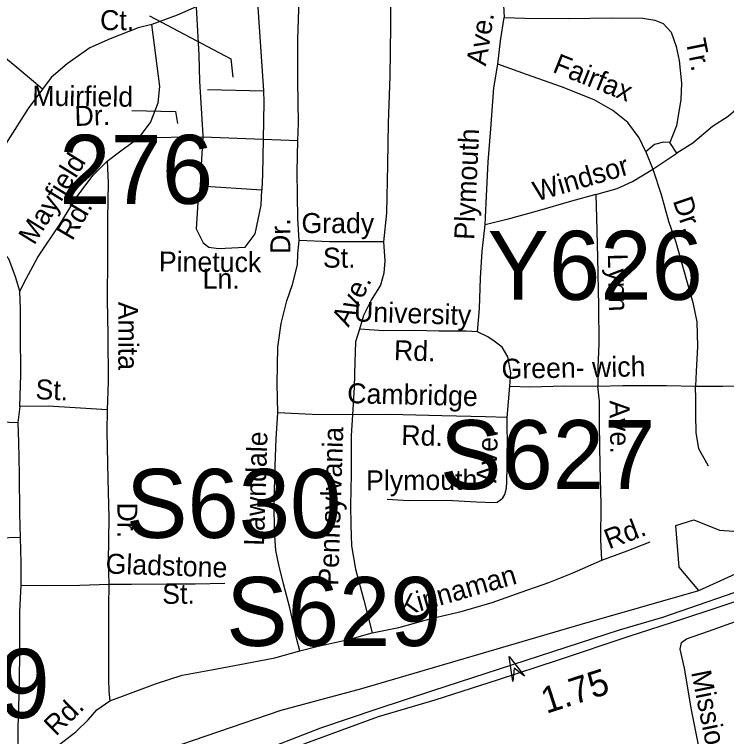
# Model space of a CAD drawing. Extents: x 1547597 to 1699558, y 810033 to 920809.
# Drawn here: x 1614630 to 1618018, y 853281 to 856716 of the extents above; entities that cross this region are included whole.
import ezdxf

# ---------------------------------------------------------------- set-up
doc = ezdxf.new("R2010")
doc.units = 0
for name, color, linetype in [('Exist Hydrographic Creek Single Shore', 7, 'Continuous'), ('Exist Hydrographic Pond Under 1500 Sq Ft', 7, 'Continuous'), ('Exist Road Non-System Type 51', 7, 'Continuous'), ('Exist Road Non-System Type 51 Label', 7, 'Continuous'), ('Exist Road Primary Interstate Divided Center Attributed', 7, 'Continuous'), ('Exist Road Primary Interstate Mileage Hundredths English Label', 7, 'Continuous'), ('Exist Road Primary Interstate Structure Ovrhead Sign Attributed CELL', 7, 'Continuous'), ('Exist Road Primary Interstate Structure Ovrhead Sign Number Label', 7, 'Continuous'), ('Exist Road Primary Interstate Structure Single Pole TSign Number Label', 7, 'Continuous'), ('Exist Road Secondary Structure Culvert Number Label', 7, 'Continuous'), ('Exist Road Secondary Structure Standard Bridge Number Label', 7, 'Continuous')]:
    doc.layers.add(name, color=color, linetype=linetype)

msp = doc.modelspace()

# ---------------------------------------------------------------- linework, layer by layer
at = {"layer": 'Exist Hydrographic Creek Single Shore'}
msp.add_lwpolyline([(1611594.1, 850857.9), (1612435.7, 851267.3), (1612822.7, 851531.9), (1613218.5, 851977.1), (1613319.3, 852016.9), (1613622.3, 852090.4), (1613757.8, 852160.1), (1613932.3, 852362.2), (1614064.9, 852556.6), (1614161.3, 852672.3), (1614372.7, 852674), (1614458.3, 852674), (1614584.2, 852789.9), (1615148.9, 852985.6), (1615306.6, 853204), (1615898.7, 853406.3), (1616283.8, 853510.1), (1617321.6, 853814.1), (1617885.8, 853975.5), (1618594.7, 854297), (1618697.7, 854345.4)], dxfattribs=at)
at = {"layer": 'Exist Hydrographic Pond Under 1500 Sq Ft'}
msp.add_lwpolyline([(1617885.8, 853975.5), (1617793.7, 854087.5), (1617777.3, 854285), (1617862.8, 854311.4), (1617984.5, 854262), (1618099.7, 854255.4), (1618214.8, 854285), (1618402.3, 854354.2), (1618527.3, 854383.8), (1618632.6, 854403.6), (1618697.7, 854345.4)], dxfattribs=at)
at = {"layer": 'Exist Road Non-System Type 51'}
for p, q in [((1615780.9, 856860.9), (1615814.7, 856351.8)), ((1615549.2, 856358.2), (1615814.7, 856351.8)), ((1615223.2, 856130), (1615527.4, 856132.8)), ((1615527.4, 856132.8), (1615813.9, 856123.1)), ((1615813.9, 856123.1), (1615979.4, 856116.6)), ((1617781.4, 856055.9), (1617748.2, 856106.4)), ((1617633.7, 856062.1), (1617668.4, 855979.5)), ((1617668.4, 855979.5), (1617781.4, 856055.9)), ((1615513.8, 855900.8), (1615808, 855882)), ((1616975.3, 854798.7), (1616987.6, 854948.4)), ((1614656.3, 854851.2), (1614647.2, 854775.3))]:
    msp.add_line(p, q, dxfattribs=at)
for points in [[(1616960.7, 857174.8), (1616960.8, 857013.5), (1616950.7, 856877.8), (1616960.1, 856701.7)], [(1616416.5, 857009.7), (1616421.4, 856887.7), (1616420, 856659.8), (1616416.3, 856420), (1616409, 856200.2), (1616406, 856002.4), (1616400.5, 855770.7), (1616386.6, 855634.9)], [(1615979.4, 856116.6), (1615981.4, 856198.7), (1615978.4, 856398.6), (1615979.4, 856596.3), (1615984.4, 856790.1), (1615975.1, 856897)], [(1615495.1, 856752.1), (1615405.1, 856711.7), (1615283.9, 856668.2)], [(1615495.1, 856752.1), (1615507.6, 856522.1), (1615510.7, 856397.8)], [(1615272.3, 856709.3), (1615659.3, 856504.5), (1615668.9, 856418)], [(1616930.8, 856478.4), (1616942.4, 856590), (1616960.1, 856701.7)], [(1616960.1, 856701.7), (1617057.9, 856698.3), (1617271.8, 856697), (1617469.5, 856700.2), (1617619.4, 856697.9), (1617677.2, 856689), (1617716.9, 856672.3), (1617754.3, 856632), (1617779.1, 856563.6), (1617792.2, 856497.3), (1617804.6, 856389.2), (1617801.4, 856311.4), (1617779.5, 856185.8), (1617748.2, 856106.4)], [(1615283.9, 856668.2), (1615218.7, 856652.7), (1615085.1, 856599.8), (1614988.9, 856556.3), (1614881.3, 856480.9), (1614804.4, 856416.3), (1614763.4, 856360.9)], [(1615223.2, 856130), (1615278.2, 856201.1), (1615313.6, 856294.5), (1615322.7, 856372.3), (1615283.9, 856668.2)], [(1614763.4, 856360.9), (1614711.5, 856404.7), (1614632.6, 856471.8), (1614561.5, 856528.8)], [(1616869.3, 855715.6), (1616874.8, 855819.5), (1616883.7, 856015.3), (1616896.1, 856170.9), (1616911.1, 856366.7), (1616930.8, 856478.4)], [(1617633.7, 856062.1), (1617602.8, 856128.6), (1617547.9, 856201.3), (1617476.8, 856258.2), (1617387.8, 856309.6), (1617232.8, 856371.8), (1617065.9, 856430.2), (1616930.8, 856478.4)], [(1618309.3, 856467.6), (1618264.7, 856432.3), (1618171.8, 856357.7), (1618025.9, 856230), (1617951.3, 856183.3), (1617858, 856102.8), (1617781.4, 856055.9)], [(1615510.7, 856397.8), (1615527.4, 856139.6), (1615527.4, 856132.8)], [(1614763.4, 856360.9), (1614696.1, 856268), (1614599.5, 856115.6), (1614515.5, 855977.3), (1614451.5, 855862.3)], [(1615814.7, 856351.8), (1615816.9, 856298.8), (1615813.9, 856123.1)], [(1615189.1, 856258), (1615397, 856254.8), (1615406.6, 856197.2)], [(1615071.6, 856018.4), (1615136.3, 856067.3), (1615223.2, 856130)], [(1615527.4, 856132.8), (1615518.7, 856000.9), (1615513.8, 855900.8)], [(1615813.9, 856123.1), (1615811.1, 855954.2), (1615808, 855882)], [(1615985.1, 855640.9), (1615978.6, 855744.9), (1615975.9, 855966.9), (1615979.4, 856116.6)], [(1617748.2, 856106.4), (1617718.3, 856108.8), (1617676.2, 856097.4), (1617633.7, 856062.1)], [(1614656.6, 855398.9), (1614685.5, 855458.5), (1614741, 855561.5), (1614847.3, 855719.8), (1614927.1, 855848.7), (1615004.6, 855951.3), (1615071.6, 856018.4)], [(1615071.6, 856018.4), (1615076.1, 855914.3), (1615073.5, 855744.4), (1615072.8, 855562.5), (1615071.6, 855356.6), (1615075.1, 855192.7), (1615075.8, 854968.9), (1615071.6, 854835)], [(1617396.9, 855859.8), (1617497.3, 855888.2), (1617571.6, 855921.1), (1617668.4, 855979.5)], [(1617668.4, 855979.5), (1617706.6, 855859.1), (1617742.7, 855732.7), (1617777, 855632.1), (1617828.2, 855451.6), (1617858.7, 855345.1), (1617877.2, 855252.9), (1617879.5, 855137), (1617873.6, 855017), (1617870.6, 854947.3)], [(1615513.8, 855900.8), (1615502.6, 855820.7), (1615495.5, 855695.6), (1615528.6, 855629.4), (1615555, 855609.5), (1615601.1, 855602.9), (1615727.6, 855608.3), (1615775.9, 855672.7), (1615804.8, 855808.4), (1615808, 855882)], [(1617396.9, 855859.8), (1617280.5, 855827.5), (1617117.9, 855780), (1616973.6, 855740.1), (1616869.3, 855715.6)], [(1617396.9, 855859.8), (1617399.2, 855747.7), (1617404.4, 855559.9), (1617408.9, 855327.8), (1617410.1, 855149.9), (1617406.3, 855034.1), (1617405.2, 854948.1)], [(1614656.6, 855398.9), (1614635.6, 855467.2), (1614603, 855553.7), (1614549.9, 855612.4), (1614502.6, 855657), (1614437.3, 855693.9), (1614363.4, 855727.8)], [(1616833.5, 855206.4), (1616843.1, 855316.3), (1616847.5, 855462.1), (1616855.3, 855590), (1616869.3, 855715.6)], [(1615882.8, 854820.9), (1615880.8, 854958.8), (1615883.3, 855132.7), (1615899, 855246.4), (1615926.6, 855353.9), (1615953.8, 855431.6), (1615977.3, 855525.2), (1615978, 855577), (1615985.1, 855640.9)], [(1616386.6, 855634.9), (1616302.5, 855634.2), (1616128.8, 855634.8), (1615985.1, 855640.9)], [(1616386.6, 855634.9), (1616393.1, 855543), (1616388.3, 855485), (1616371.3, 855427.3), (1616328.3, 855356), (1616291.2, 855284.5), (1616272.3, 855218.8)], [(1614656.3, 854851.2), (1614660.6, 855001.2), (1614659.7, 855204.9), (1614659.3, 855315), (1614656.6, 855398.9)], [(1616272.3, 855218.8), (1616253.4, 855159.2), (1616250.1, 855061.4), (1616246.3, 854943.4), (1616238.2, 854811.7)], [(1616833.5, 855206.4), (1616779.7, 855209.3), (1616649.9, 855209.2), (1616535.9, 855212.9), (1616388.2, 855211.1), (1616272.3, 855218.8)], [(1616987.6, 854948.4), (1616992.4, 855010.3), (1616977.6, 855086.4), (1616950.3, 855132.8), (1616912.8, 855161.4), (1616883.2, 855181.8), (1616833.5, 855206.4)], [(1616987.6, 854948.4), (1617083.3, 854945), (1617247.3, 854948.5), (1617405.2, 854948.1)], [(1617405.2, 854948.1), (1617525.1, 854950.3), (1617732.8, 854951.3), (1617870.6, 854947.3)], [(1617424.6, 854120.4), (1617419.9, 854216.4), (1617422.6, 854384.2), (1617417.3, 854568.2), (1617414.2, 854762), (1617413.9, 854876.1), (1617405.2, 854948.1)], [(1617870.6, 854947.3), (1618000.5, 854947.2), (1618184.4, 854948.5), (1618316.2, 854942.6)], [(1617932.7, 854566.4), (1617886.2, 854649.2), (1617873.4, 854727.3), (1617872.7, 854811.1), (1617871.8, 854885.2), (1617870.6, 854947.3)], [(1615071.6, 854835), (1614920, 854845.2), (1614790.3, 854853.3), (1614656.3, 854851.2)], [(1615071.6, 854835), (1615070.1, 854731.1), (1615074.8, 854507.1), (1615080, 854321.3), (1615076.8, 854113.4), (1615079.2, 854005.5)], [(1615987.5, 853688.1), (1615974.4, 853742.2), (1615940.6, 853892.6), (1615910.3, 854007.1), (1615887.7, 854097.4), (1615874.7, 854165.5), (1615868.2, 854257.5), (1615866.2, 854389.4), (1615870.9, 854569.2), (1615874.9, 854697.2), (1615882.8, 854820.9)], [(1616238.2, 854811.7), (1616046.5, 854812.6), (1615882.8, 854820.9)], [(1616238.2, 854811.7), (1616232.8, 854713.7), (1616231.8, 854527.9), (1616229.7, 854382), (1616230.3, 854286.2), (1616234.7, 854188), (1616253.1, 854077.8), (1616292.7, 853929.3), (1616332.4, 853774.8)], [(1616975.3, 854798.7), (1616871.3, 854802.2), (1616663.7, 854807.3), (1616416.1, 854813.1), (1616238.2, 854811.7)], [(1613616.7, 854806.8), (1613744.5, 854804.9), (1613938.3, 854797.9), (1614173.9, 854792.5), (1614371.7, 854785.5), (1614517.4, 854779.4), (1614647.2, 854775.3)], [(1616403.9, 854409.5), (1616505.9, 854403.8), (1616687.6, 854405.2), (1616829.3, 854397.1), (1616911.3, 854393.8), (1616927.1, 854396.3), (1616943.4, 854407.4), (1616954.4, 854417.3), (1616963.7, 854433), (1616971.1, 854462.6), (1616972.7, 854492.8), (1616976.8, 854636.8), (1616975.3, 854798.7)], [(1614647.2, 854775.3), (1614649.9, 854681.4), (1614653.4, 854529.5), (1614654.6, 854341.5), (1614656.9, 854227.6)], [(1614656.9, 854227.6), (1614547, 854225.3), (1614341.3, 854224.4), (1614061.7, 854232.5), (1613845.9, 854239.7), (1613680.2, 854248.2)], [(1614656.9, 854227.6), (1614661.1, 854107.7), (1614661.5, 854001.6)], [(1617424.6, 854120.4), (1617545.2, 854164.4), (1617655.7, 854206.8)], [(1616332.4, 853774.8), (1616458.6, 853799.1), (1616619.2, 853844.6), (1616755.5, 853876.5), (1616904, 853918.3), (1617040.7, 853968.1), (1617173.1, 854014.1), (1617283.9, 854058.5), (1617424.6, 854120.4)], [(1614661.5, 854001.6), (1614653.6, 853875.9), (1614654.4, 853662), (1614651.6, 853474.1), (1614647.2, 853324.3), (1614645, 853168.5)], [(1614661.5, 854001.6), (1614763.3, 854000.1), (1614941.3, 854001.5), (1615079.2, 854005.5)], [(1615079.2, 854005.5), (1615077.5, 853901.5), (1615077.2, 853739.6), (1615078.3, 853553.7), (1615079.5, 853497.7), (1615084.8, 853451.7)], [(1615079.2, 854005.5), (1615187.1, 854005.8), (1615355, 854007.4), (1615490.7, 854007.4), (1615630.6, 854011.2)], [(1618071, 853135.4), (1617988, 853058.6), (1617958.1, 853045.6), (1617931.6, 853052.2), (1617912.8, 853070.6), (1617906.8, 853109.7), (1617888.5, 853225.9), (1617851.4, 853408.4), (1617818.4, 853606.8), (1617797.8, 853697), (1617803.9, 853728.7), (1617828.4, 853746.4), (1617933, 853782.9), (1618083.6, 853836.7)], [(1615987.5, 853688.1), (1616069.7, 853708.9), (1616226.1, 853744.5), (1616332.4, 853774.8)], [(1615084.8, 853451.7), (1615145.1, 853472.7), (1615301.7, 853532.4), (1615428.2, 853572.4), (1615568.4, 853598.4), (1615728.7, 853628), (1615869.2, 853655.9), (1615987.5, 853688.1)], [(1614645, 853168.5), (1614692.9, 853169.7), (1614765, 853184.7), (1614839.8, 853239.6), (1614922.7, 853304.1), (1614981.5, 853361.4), (1615022.1, 853408.6), (1615084.8, 853451.7)]]:
    msp.add_lwpolyline(points, dxfattribs=at)
at = {"layer": 'Exist Road Primary Interstate Divided Center Attributed'}
for points in [[(1618781.7, 854323.3), (1618347.5, 854089.3), (1618181.1, 854009.6), (1617714.4, 853846.7), (1617507.1, 853786.4), (1616618.7, 853498.1), (1616353.7, 853411.6), (1616087, 853321), (1615751.4, 853191.6), (1615532.8, 853096.1), (1615205.3, 852935.9), (1614990.7, 852819.7)], [(1614690.2, 852571.5), (1614896, 852695.6), (1615166.9, 852850.2), (1615290.6, 852916.7), (1615364.7, 852951.9), (1615569.9, 853057.8), (1615748.9, 853136.1), (1616016.8, 853250.1), (1616362.8, 853376.9), (1616632.8, 853455.3), (1616933.8, 853552.6), (1617214.4, 853644.2), (1617555.8, 853758.3), (1617810.7, 853841.7), (1617959.7, 853889.5), (1618074.1, 853928.9), (1618197.4, 853971.6), (1618363.8, 854049.5), (1618454.2, 854094.7), (1618550.1, 854145.4), (1618762.2, 854260.5)]]:
    msp.add_lwpolyline(points, dxfattribs=at)
at = {"layer": 'Exist Road Primary Interstate Structure Ovrhead Sign Attributed CELL'}
msp.add_lwpolyline([(1617001.1, 853543.8), (1616983.7, 853662), (1617057.8, 853568.4), (1617007.4, 853607.2)], close=True, dxfattribs=at)

# ---------------------------------------------------------------- texts
at = {"layer": 'Exist Road Non-System Type 51 Label'}
for s, rotation, p in [('Ct.', 359.6883, (1615037.5, 856641.2)), ('Ave.', 81.0074, (1616873.2, 856467.7)), ('Tr.', 281.1468, (1617823.7, 856592)), ('Fairfax', 338.1457, (1617185.9, 856443.6)), ('Muirfield', 359.4035, (1614714.7, 856281.4)), ('Dr.', 1.7058, (1614917.6, 856184.9)), ('Plymouth', 87.3751, (1616817.4, 855642.1)), ('Mayfield', 58.2122, (1614724.2, 855614.6)), ('Windsor', 16.2893, (1617114.3, 855825.7)), ('Dr.', 288.8763, (1617761.6, 855829.5)), ('Rd.', 59.4041, (1614905.2, 855635.1)), ('Grady', 359.8279, (1615995.7, 855676.1)), ('Dr.', 90.1885, (1615943.1, 855576.5)), ('St.', 359.8279, (1616097.9, 855511.5)), ('Pinetuck', 359.5723, (1615317.1, 855493.3)), ('Lynn', 271.1106, (1617453.3, 855577.4)), ('Ln.', 0.0586, (1615525.3, 855411.4)), ('Ave.', 63.8945, (1616220.3, 855224.7)), ('Amita', 270.1697, (1615123.8, 855349.1)), ('University', 358.1355, (1616244.6, 855255.9)), ('Rd.', 358.1355, (1616434.9, 855071.9)), ('Green- wich', 1.0361, (1616948.6, 854982.3)), ('St.', 357.5807, (1614728.9, 854886.1)), ('Cambridge', 358.6527, (1616212.7, 854867.1)), ('Ave.', 270.9089, (1617461.6, 854879.8)), ('Pennsylvania', 88.1079, (1616170.4, 853997.2)), ('Rd.', 358.6527, (1616470.2, 854667.6)), ('Lawndale', 88.2103, (1615817.6, 854187.5)), ('Ave.', 88.3595, (1616923.3, 854486.1)), ('Plymouth', 0.4148, (1616303.7, 854451.6)), ('Dr.', 270.0385, (1615120.3, 854394.1)), ('Rd.', 20.981, (1617458.8, 854170.9)), ('Gladstone', 358.0937, (1615063, 854056.8)), ('Kinnaman', 15.9101, (1616476.5, 853852.7)), ('St.', 0.2312, (1615333.4, 853912.3)), ('Mission', 281.4996, (1617849.3, 853587.1)), ('Rd.', 44.2338, (1614827, 853279.6))]:
    msp.add_text(s, height=95, rotation=rotation, dxfattribs=at).set_placement(p)
at = {"layer": 'Exist Road Primary Interstate Mileage Hundredths English Label'}
msp.add_text('1.75', height=125, rotation=17.9809, dxfattribs=at).set_placement((1617160.6, 853388.8))
at = {"layer": 'Exist Road Primary Interstate Structure Ovrhead Sign Number Label'}
for s, p in [('S627', (1616654.9, 854458.1)), ('S630', (1615160.9, 854225.9)), ('S629', (1615637.8, 853712))]:
    msp.add_text(s, height=328.08, dxfattribs=at).set_placement(p)
at = {"layer": 'Exist Road Primary Interstate Structure Single Pole TSign Number Label'}
msp.add_text('Y626', height=328.08, dxfattribs=at).set_placement((1616880.9, 855358.3))
at = {"layer": 'Exist Road Secondary Structure Culvert Number Label'}
msp.add_text('C349', height=328.08, dxfattribs=at).set_placement((1613749.3, 853369.8))
at = {"layer": 'Exist Road Secondary Structure Standard Bridge Number Label'}
msp.add_text('276', height=328.08, dxfattribs=at).set_placement((1614843.4, 855814.8))

doc.saveas('drawing.dxf')
